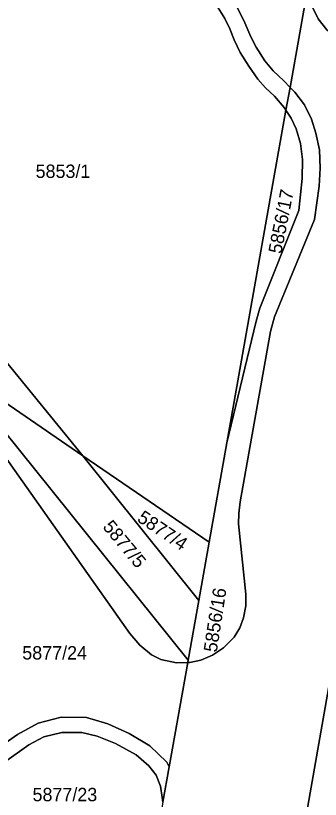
# Model space of a CAD drawing. Extents: x -596233 to -595156, y -1161235 to -1159375.
# Drawn here: x -595909.1 to -595870.4, y -1160132.4 to -1160032.8 of the extents above; entities that cross this region are included whole.
import ezdxf

# ---------------------------------------------------------------- set-up
doc = ezdxf.new("R2010")
doc.units = 0
for name, color, linetype in [('KN_PARC_CIS_POZ', 7, 'Continuous'), ('KN_PARC_PLOCHA', 7, 'Continuous'), ('parcely_l', 7, 'Continuous')]:
    doc.layers.add(name, color=color, linetype=linetype)

msp = doc.modelspace()

# ---------------------------------------------------------------- linework, layer by layer
at = {"layer": 'KN_PARC_PLOCHA'}
for points in [[(-595858.32, -1160025.29), (-595857.73, -1160026.36), (-595857.21, -1160028.01), (-595857.03, -1160029.73), (-595857.38, -1160031.42), (-595857.97, -1160032.82), (-595858.79, -1160033.98), (-595859.88, -1160035.04), (-595861.32, -1160035.96), (-595862.97, -1160036.48), (-595864.68, -1160036.62), (-595866.44, -1160036.37), (-595868.16, -1160035.65), (-595869.54, -1160034.59), (-595870.65, -1160033.22), (-595871.38, -1160031.7), (-595871.76, -1160029.99), (-595871.75, -1160028.25), (-595871.75, -1160027.99), (-595871.25, -1160026.56), (-595870.46, -1160025.1), (-595869.3, -1160023.79), (-595868.94, -1160023.56), (-595867.99, -1160023.67)], [(-595850.56, -1160044.9), (-595851.3, -1160044.48), (-595872.04, -1160164.67), (-595872.2, -1160165.6), (-595877.38, -1160164.11), (-595857.66, -1160051.72), (-595857.14, -1160049.68), (-595856.62, -1160047.85), (-595856.04, -1160046.5), (-595855.5, -1160045.63), (-595854.88, -1160044.9), (-595853.04, -1160043.23), (-595851.57, -1160041.81), (-595849.99, -1160040.62), (-595848.23, -1160039.71), (-595846.34, -1160039.07), (-595845.04, -1160038.79), (-595843.88, -1160038.62), (-595843.69, -1160038.59)], [(-595900.51, -1160088.71), (-595917.25, -1160077.25), (-595938.93, -1160049.92), (-595944.64, -1160041.69), (-595945.09, -1160041.4), (-595940, -1160040.14), (-595938.32, -1160041.43), (-595925.57, -1160058.01)], [(-595887.2, -1160115), (-595887.15, -1160114.71), (-595885.8, -1160107.12), (-595884.48, -1160099.68), (-595882.24, -1160087.08), (-595881.69, -1160084.78), (-595878.52, -1160071.6), (-595878.04, -1160069.98), (-595873.09, -1160057.55), (-595872.67, -1160053.5), (-595872.63, -1160051.07), (-595872.91, -1160049.03), (-595873.45, -1160047.16), (-595874.07, -1160045.81), (-595874.74, -1160044.8), (-595874.22, -1160041.91), (-595873.62, -1160042.53), (-595872.4, -1160044.13), (-595871.51, -1160045.95), (-595870.93, -1160047.72), (-595870.49, -1160049.86), (-595870.38, -1160052.19), (-595870.54, -1160054.48), (-595871.1, -1160058.72), (-595876.19, -1160071.08), (-595876.68, -1160072.92), (-595880.54, -1160094.57), (-595880.74, -1160096.07), (-595880.76, -1160097.38), (-595879.85, -1160106.31), (-595879.83, -1160107.78), (-595880.12, -1160109.3), (-595880.6, -1160110.6), (-595881.33, -1160111.76), (-595882.65, -1160113.13), (-595884.06, -1160114.07), (-595885.56, -1160114.69), (-595886.94, -1160114.99)], [(-595882.24, -1160087.08), (-595876.39, -1160054.11), (-595874.74, -1160044.8), (-595874.07, -1160045.81), (-595873.45, -1160047.16), (-595872.91, -1160049.03), (-595872.63, -1160051.07), (-595872.67, -1160053.5), (-595873.09, -1160057.55), (-595878.04, -1160069.98), (-595878.52, -1160071.6), (-595881.69, -1160084.78)], [(-595917.25, -1160077.25), (-595887.15, -1160114.71), (-595887.2, -1160115), (-595888.65, -1160115.04), (-595890.62, -1160114.6), (-595891.8, -1160114.02), (-595893.28, -1160112.8), (-595894.56, -1160111.3), (-595911.55, -1160087.29), (-595916.7, -1160079.96), (-595926.29, -1160086.7), (-595932.31, -1160078.16), (-595929.81, -1160076.4), (-595942.56, -1160058.26), (-595942.17, -1160058.16), (-595941.44, -1160058.61), (-595931.18, -1160073.33), (-595930.12, -1160074.09)], [(-595900.51, -1160088.71), (-595885.8, -1160107.12), (-595887.15, -1160114.71), (-595917.25, -1160077.25)], [(-595884.48, -1160099.68), (-595885.8, -1160107.12), (-595900.51, -1160088.71)], [(-595890.35, -1160132.73), (-595891.6, -1160139.8), (-595917.46, -1160134.45), (-595919, -1160135.22), (-595919.78, -1160134.25), (-595907.39, -1160125.46), (-595905.47, -1160124.45), (-595903.2, -1160123.87), (-595900.67, -1160123.87), (-595898.72, -1160124.35), (-595896.37, -1160125.27), (-595893.75, -1160126.72), (-595892.14, -1160128.1), (-595891.22, -1160129.3), (-595890.66, -1160130.7), (-595890.44, -1160132.14)]]:
    msp.add_lwpolyline(points, close=True, dxfattribs=at)
for points in [[(-595890.35, -1160132.73), (-595889.55, -1160128.24), (-595887.2, -1160115), (-595886.94, -1160114.99), (-595885.56, -1160114.69), (-595884.06, -1160114.07), (-595882.65, -1160113.13), (-595881.33, -1160111.76), (-595880.6, -1160110.6), (-595880.12, -1160109.3), (-595879.83, -1160107.78), (-595879.85, -1160106.31), (-595880.76, -1160097.38), (-595880.74, -1160096.07), (-595880.54, -1160094.57), (-595876.68, -1160072.92), (-595876.19, -1160071.08), (-595871.1, -1160058.72), (-595870.54, -1160054.48), (-595870.38, -1160052.19), (-595870.49, -1160049.86), (-595870.93, -1160047.72), (-595871.51, -1160045.95), (-595872.4, -1160044.13), (-595873.62, -1160042.53), (-595874.22, -1160041.91), (-595871.75, -1160027.99)], [(-595871.75, -1160027.99), (-595874.22, -1160041.91), (-595875.01, -1160041.09), (-595876.37, -1160039.8), (-595877.44, -1160038.52), (-595878.53, -1160036.81), (-595879.21, -1160035.5), (-595879.97, -1160033.73), (-595880.87, -1160031.81)], [(-595883.33, -1160031.8), (-595882.49, -1160033.15), (-595881.88, -1160034.46), (-595881.33, -1160035.86), (-595880.54, -1160037.5), (-595879.47, -1160039.2), (-595878.32, -1160040.87), (-595877.34, -1160041.99), (-595876.19, -1160043.03), (-595874.97, -1160044.45), (-595874.74, -1160044.8), (-595876.39, -1160054.11), (-595882.24, -1160087.08), (-595884.48, -1160099.68), (-595900.51, -1160088.71), (-595925.57, -1160058.01), (-595938.32, -1160041.43), (-595940, -1160040.14), (-595944.25, -1160036.86), (-595948.97, -1160033.8), (-595951.15, -1160032.74)], [(-595880.87, -1160031.81), (-595879.97, -1160033.73), (-595879.21, -1160035.5), (-595878.53, -1160036.81), (-595877.44, -1160038.52), (-595876.37, -1160039.8), (-595875.01, -1160041.09), (-595874.22, -1160041.91), (-595874.74, -1160044.8), (-595874.97, -1160044.45), (-595876.19, -1160043.03), (-595877.34, -1160041.99), (-595878.32, -1160040.87), (-595879.47, -1160039.2), (-595880.54, -1160037.5), (-595881.33, -1160035.86), (-595881.88, -1160034.46), (-595882.49, -1160033.15), (-595883.33, -1160031.8)], [(-595871.38, -1160031.7), (-595870.65, -1160033.22), (-595869.54, -1160034.59), (-595868.16, -1160035.65), (-595866.44, -1160036.37), (-595864.68, -1160036.62), (-595862.97, -1160036.48), (-595861.32, -1160035.96), (-595859.88, -1160035.04), (-595858.79, -1160033.98), (-595857.97, -1160032.82), (-595857.38, -1160031.42)], [(-595857.66, -1160051.72), (-595877.38, -1160164.11), (-595878.23, -1160168.49), (-595888.1, -1160224.83), (-595899.66, -1160290.66), (-595900.36, -1160298.95), (-595899.82, -1160301.87), (-595897.14, -1160309.2), (-595893.79, -1160313.33)], [(-595911.55, -1160087.29), (-595894.56, -1160111.3), (-595893.28, -1160112.8), (-595891.8, -1160114.02), (-595890.62, -1160114.6), (-595888.65, -1160115.04), (-595887.2, -1160115), (-595889.55, -1160128.24), (-595889.88, -1160127.64), (-595892.03, -1160125.58), (-595894.63, -1160124.03), (-595897.37, -1160122.79), (-595900.07, -1160121.98), (-595903.3, -1160121.94), (-595906.22, -1160122.68), (-595908.84, -1160124.12), (-595919.47, -1160131.65)], [(-595919.47, -1160131.65), (-595908.84, -1160124.12), (-595906.22, -1160122.68), (-595903.3, -1160121.94), (-595900.07, -1160121.98), (-595897.37, -1160122.79), (-595894.63, -1160124.03), (-595892.03, -1160125.58), (-595889.88, -1160127.64), (-595889.55, -1160128.24), (-595890.35, -1160132.73), (-595890.44, -1160132.14), (-595890.66, -1160130.7), (-595891.22, -1160129.3), (-595892.14, -1160128.1), (-595893.75, -1160126.72), (-595896.37, -1160125.27), (-595898.72, -1160124.35), (-595900.67, -1160123.87), (-595903.2, -1160123.87), (-595905.47, -1160124.45), (-595907.39, -1160125.46), (-595919.78, -1160134.25)]]:
    msp.add_lwpolyline(points, dxfattribs=at)
at = {"layer": 'parcely_l'}
for points in [[(-595915.61, -1160018.32), (-595915.23, -1160018.26), (-595911.25, -1160017.78), (-595909.24, -1160017.76), (-595907.05, -1160018.03), (-595904.82, -1160018.52), (-595902.9, -1160019.05), (-595899.75, -1160020.27), (-595896.75, -1160021.62), (-595886.9, -1160026.59), (-595884.66, -1160027.85), (-595883.32, -1160028.87), (-595881.98, -1160030.21), (-595880.87, -1160031.81), (-595879.97, -1160033.73), (-595879.21, -1160035.5), (-595878.53, -1160036.81), (-595877.44, -1160038.52), (-595876.37, -1160039.8), (-595875.01, -1160041.09), (-595874.22, -1160041.91)], [(-595908.27, -1160019.95), (-595907.49, -1160020.03), (-595905.87, -1160020.37), (-595903.49, -1160021.05), (-595900.73, -1160022.1), (-595897.95, -1160023.29), (-595887.24, -1160028.77), (-595885.5, -1160029.73), (-595884.35, -1160030.64), (-595883.33, -1160031.8), (-595882.49, -1160033.15), (-595881.88, -1160034.46), (-595881.33, -1160035.86), (-595880.54, -1160037.5), (-595879.47, -1160039.2), (-595878.32, -1160040.87), (-595877.34, -1160041.99), (-595876.19, -1160043.03), (-595874.97, -1160044.45), (-595874.74, -1160044.8)], [(-595871.75, -1160027.99), (-595871.75, -1160028.25), (-595871.76, -1160029.99), (-595871.38, -1160031.7), (-595870.65, -1160033.22), (-595869.54, -1160034.59), (-595868.16, -1160035.65), (-595866.44, -1160036.37), (-595864.68, -1160036.62), (-595862.97, -1160036.48), (-595861.32, -1160035.96), (-595859.88, -1160035.04), (-595858.79, -1160033.98), (-595857.97, -1160032.82), (-595857.38, -1160031.42), (-595857.03, -1160029.73), (-595857.21, -1160028.01), (-595857.73, -1160026.36), (-595858.32, -1160025.29)], [(-595874.22, -1160041.91), (-595871.75, -1160027.99)], [(-595940, -1160040.14), (-595938.32, -1160041.43), (-595925.57, -1160058.01), (-595900.51, -1160088.71)], [(-595887.2, -1160115), (-595886.94, -1160114.99), (-595885.56, -1160114.69), (-595884.06, -1160114.07), (-595882.65, -1160113.13), (-595881.33, -1160111.76), (-595880.6, -1160110.6), (-595880.12, -1160109.3), (-595879.83, -1160107.78), (-595879.85, -1160106.31), (-595880.76, -1160097.38), (-595880.74, -1160096.07), (-595880.54, -1160094.57), (-595876.68, -1160072.92), (-595876.19, -1160071.08), (-595871.1, -1160058.72), (-595870.54, -1160054.48), (-595870.38, -1160052.19), (-595870.49, -1160049.86), (-595870.93, -1160047.72), (-595871.51, -1160045.95), (-595872.4, -1160044.13), (-595873.62, -1160042.53), (-595874.22, -1160041.91)], [(-595874.22, -1160041.91), (-595874.74, -1160044.8)], [(-595874.74, -1160044.8), (-595876.39, -1160054.11), (-595882.24, -1160087.08)], [(-595874.74, -1160044.8), (-595874.07, -1160045.81), (-595873.45, -1160047.16), (-595872.91, -1160049.03), (-595872.63, -1160051.07), (-595872.67, -1160053.5), (-595873.09, -1160057.55), (-595878.04, -1160069.98), (-595878.52, -1160071.6), (-595881.69, -1160084.78), (-595882.24, -1160087.08)], [(-595857.66, -1160051.72), (-595877.38, -1160164.11)], [(-595887.15, -1160114.71), (-595917.25, -1160077.25)], [(-595917.25, -1160077.25), (-595900.51, -1160088.71)], [(-595887.2, -1160115), (-595888.65, -1160115.04), (-595890.62, -1160114.6), (-595891.8, -1160114.02), (-595893.28, -1160112.8), (-595894.56, -1160111.3), (-595911.55, -1160087.29)], [(-595882.24, -1160087.08), (-595884.48, -1160099.68)], [(-595900.51, -1160088.71), (-595885.8, -1160107.12)], [(-595884.48, -1160099.68), (-595900.51, -1160088.71)], [(-595884.48, -1160099.68), (-595885.8, -1160107.12)], [(-595885.8, -1160107.12), (-595887.15, -1160114.71)], [(-595889.55, -1160128.24), (-595887.2, -1160115)], [(-595887.15, -1160114.71), (-595887.2, -1160115)], [(-595926.03, -1160123.96), (-595920.84, -1160131.36), (-595920.24, -1160131.83), (-595919.47, -1160131.65), (-595908.84, -1160124.12), (-595906.22, -1160122.68), (-595903.3, -1160121.94), (-595900.07, -1160121.98), (-595897.37, -1160122.79), (-595894.63, -1160124.03), (-595892.03, -1160125.58), (-595889.88, -1160127.64), (-595889.55, -1160128.24)], [(-595890.35, -1160132.73), (-595890.44, -1160132.14), (-595890.66, -1160130.7), (-595891.22, -1160129.3), (-595892.14, -1160128.1), (-595893.75, -1160126.72), (-595896.37, -1160125.27), (-595898.72, -1160124.35), (-595900.67, -1160123.87), (-595903.2, -1160123.87), (-595905.47, -1160124.45), (-595907.39, -1160125.46), (-595919.78, -1160134.25)], [(-595890.35, -1160132.73), (-595889.55, -1160128.24)]]:
    msp.add_lwpolyline(points, dxfattribs=at)

# ---------------------------------------------------------------- texts
at = {"layer": 'KN_PARC_CIS_POZ'}
for s, p in [('5853/1', (-595906.5266, -1160053.42)), ('5877/24', (-595908.2166, -1160114.61)), ('5877/23', (-595906.9166, -1160132.62))]:
    msp.add_text(s, height=1.7, dxfattribs=at).set_placement(p)
for s, rotation, p in [('5856/17', 78.799978, (-595875.3328, -1160063.1403)), ('5877/4', 326.051932, (-595893.7456, -1160096.9602)), ('5877/5', 309.695388, (-595898.0964, -1160097.7938)), ('5856/16', 81.199734, (-595883.5318, -1160113.7699))]:
    msp.add_text(s, height=1.7, rotation=rotation, dxfattribs=at).set_placement(p)

doc.saveas('drawing.dxf')
